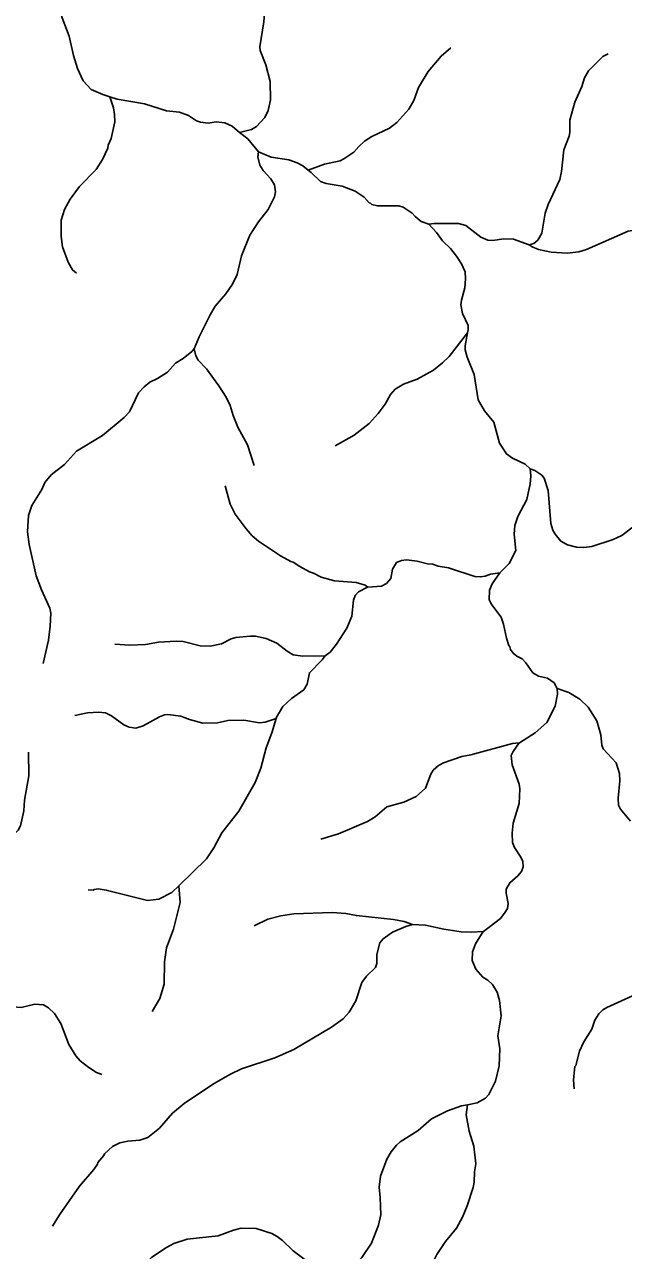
# Model space of a CAD drawing. Extents: x 500 to 555.2, y 9115.7 to 9171.
# Drawn here: x 543.48 to 547.99, y 9152.3 to 9161.52 of the extents above; entities that cross this region are included whole.
import ezdxf

# ---------------------------------------------------------------- set-up
doc = ezdxf.new("R2010")
doc.units = 0
doc.header["$LTSCALE"] = 0.064
doc.layers.add('7', color=7, linetype='Continuous', lineweight=25)

msp = doc.modelspace()

# ---------------------------------------------------------------- linework, layer by layer
at = {"layer": '7'}
msp.add_line((546.5271, 9160.0166), (546.4711, 9160.0383), dxfattribs=at)
for points in [[(545.4569, 9162.2078), (545.3242, 9161.8037), (545.295, 9161.6614), (545.2847, 9161.538), (545.2554, 9161.351), (545.2586, 9161.3232), (545.2999, 9161.2152), (545.3324, 9161.0893), (545.3356, 9160.9514), (545.3195, 9160.8734), (545.2926, 9160.819), (545.2297, 9160.7532), (545.1923, 9160.7308), (545.1019, 9160.7079)], [(544.126, 9160.9755), (544.0748, 9160.9919), (543.9874, 9161.0297), (543.9255, 9161.0949), (543.8837, 9161.1877), (543.853, 9161.2848), (543.8212, 9161.4312), (543.7689, 9161.5682), (543.7195, 9161.7381)], [(546.6926, 9161.343), (546.6201, 9161.282), (546.524, 9161.1645), (546.4511, 9161.0459), (546.4138, 9160.9487), (546.3779, 9160.883), (546.2881, 9160.7831), (546.2312, 9160.7393), (546.0998, 9160.6776), (546.0436, 9160.6414), (545.9997, 9160.6026), (545.9626, 9160.5591), (545.8892, 9160.5084), (545.8609, 9160.4951), (545.743, 9160.4687), (545.6203, 9160.4249)], [(547.8782, 9161.299), (547.8378, 9161.2791), (547.7302, 9161.17), (547.6988, 9161.117), (547.6781, 9161.053), (547.6272, 9160.9343), (547.5895, 9160.7999), (547.589, 9160.7062), (547.5838, 9160.6799), (547.5437, 9160.577), (547.5255, 9160.4134), (547.514, 9160.3544), (547.4252, 9160.1661), (547.4041, 9160.1011), (547.3791, 9159.9497), (547.349, 9159.8986), (547.3192, 9159.8733), (547.2828, 9159.8624)], [(548.5521, 9161.0415), (548.5212, 9160.9317), (548.4814, 9160.8674), (548.4182, 9160.6818), (548.4112, 9160.6135), (548.4113, 9160.5074), (548.4244, 9160.4086), (548.4177, 9160.2488), (548.3881, 9160.1537), (548.3649, 9160.1071), (548.3193, 9160.052), (548.2755, 9160.0226), (548.2028, 9159.9962), (548.0292, 9159.9645), (547.7132, 9159.8279), (547.656, 9159.8106), (547.5688, 9159.7993), (547.4473, 9159.8079), (547.353, 9159.8269), (547.3052, 9159.848), (547.2828, 9159.8624)], [(543.8756, 9159.6482), (543.8466, 9159.6732), (543.8121, 9159.7312), (543.7715, 9159.8464), (543.761, 9159.9259), (543.7613, 9160.0466), (543.7858, 9160.1279), (543.8283, 9160.2061), (543.898, 9160.3005), (544.0237, 9160.4281), (544.0712, 9160.5035), (544.1117, 9160.5894), (544.115, 9160.6119), (544.1361, 9160.6625), (544.1645, 9160.7861), (544.1628, 9160.8431), (544.1544, 9160.8923), (544.126, 9160.9755)], [(545.1019, 9160.7079), (545.0479, 9160.7558), (544.9933, 9160.7807), (544.9272, 9160.7867), (544.8667, 9160.777), (544.8091, 9160.7835), (544.7791, 9160.7953), (544.7181, 9160.8338), (544.6523, 9160.8587), (544.5533, 9160.8688), (544.3886, 9160.9214), (544.1832, 9160.9572), (544.126, 9160.9755)], [(545.2455, 9160.5624), (545.1662, 9160.6592), (545.1019, 9160.7079)], [(544.7614, 9159.081), (544.799, 9159.1705), (544.8811, 9159.336), (544.92, 9159.4003), (544.9997, 9159.4931), (545.051, 9159.5662), (545.0861, 9159.6404), (545.119, 9159.779), (545.1802, 9159.9345), (545.245, 9160.035), (545.3175, 9160.1274), (545.3663, 9160.2243), (545.3734, 9160.2618), (545.3667, 9160.3142), (545.3393, 9160.3597), (545.2814, 9160.422), (545.2554, 9160.4619), (545.2409, 9160.5249), (545.2455, 9160.5624)], [(545.6203, 9160.4249), (545.5799, 9160.4566), (545.537, 9160.4801), (545.4732, 9160.501), (545.3407, 9160.5227), (545.2455, 9160.5624)], [(546.4711, 9160.0383), (546.425, 9160.0764), (546.4013, 9160.0999), (546.3346, 9160.1453), (546.3011, 9160.1552), (546.1422, 9160.1566), (546.098, 9160.1657), (546.0884, 9160.1762), (546.0794, 9160.1777), (546.0404, 9160.2196), (545.9732, 9160.2653), (545.8747, 9160.3029), (545.7554, 9160.3238), (545.713, 9160.3391), (545.6429, 9160.4071), (545.6203, 9160.4249)], [(547.2828, 9159.8624), (547.1638, 9159.9043), (547.0925, 9159.9075), (547.008, 9159.8946), (546.9729, 9159.8981), (546.918, 9159.9211), (546.8064, 9160.0085), (546.7506, 9160.0224), (546.5682, 9160.024), (546.5271, 9160.0166)], [(546.8184, 9159.2005), (546.8226, 9159.2229), (546.8233, 9159.2565), (546.781, 9159.346), (546.7694, 9159.4107), (546.7727, 9159.4457), (546.7988, 9159.5402), (546.8037, 9159.6057), (546.8003, 9159.6582), (546.7734, 9159.7187), (546.7371, 9159.7776), (546.6921, 9159.8354), (546.631, 9159.8933), (546.585, 9159.9541), (546.5271, 9160.0166)], [(545.8234, 9158.3502), (545.9658, 9158.4304), (546.0777, 9158.5189), (546.1472, 9158.5932), (546.199, 9158.6651), (546.24, 9158.7371), (546.2752, 9158.7767), (546.3363, 9158.8151), (546.4401, 9158.8531), (546.5636, 9158.9211), (546.6314, 9158.9743), (546.681, 9159.0222), (546.8184, 9159.2005)], [(547.2902, 9158.1786), (547.2533, 9158.2136), (547.1575, 9158.2594), (547.1119, 9158.2903), (547.0596, 9158.3723), (547.0166, 9158.5279), (546.9456, 9158.613), (546.8999, 9158.6979), (546.8693, 9158.8873), (546.8163, 9159.0166), (546.8006, 9159.0737), (546.8005, 9159.1039), (546.8184, 9159.2005)], [(543.6251, 9156.7148), (543.6641, 9156.8895), (543.6788, 9156.9938), (543.6822, 9157.0934), (543.6758, 9157.1316), (543.6123, 9157.2687), (543.5727, 9157.373), (543.5198, 9157.6084), (543.5068, 9157.705), (543.5157, 9157.8276), (543.539, 9157.9019), (543.6146, 9158.0239), (543.6368, 9158.0764), (543.6865, 9158.1336), (543.7859, 9158.2102), (543.8762, 9158.3119), (544.0726, 9158.4297), (544.2346, 9158.5638), (544.2746, 9158.6074), (544.343, 9158.749), (544.3847, 9158.7958), (544.4273, 9158.8285), (544.4855, 9158.8568), (544.56, 9158.9043), (544.6216, 9158.9717), (544.6795, 9159.0087), (544.7447, 9159.0609), (544.7614, 9159.081)], [(545.2126, 9158.2041), (545.1632, 9158.3596), (545.0908, 9158.4914), (545.0552, 9158.579), (545.0337, 9158.6542), (545.0029, 9158.7162), (544.9472, 9158.8031), (544.855, 9158.9299), (544.7912, 9158.9953), (544.7738, 9159.0272), (544.7614, 9159.081)], [(547.0627, 9157.3967), (547.1318, 9157.4671), (547.1836, 9157.5639), (547.1697, 9157.686), (547.1762, 9157.7529), (547.1964, 9157.8192), (547.2662, 9157.9483), (547.2914, 9158.0664), (547.2956, 9158.123), (547.2902, 9158.1786)], [(548.1779, 9157.8276), (548.1131, 9157.7868), (548.0567, 9157.7342), (547.9802, 9157.6762), (547.9145, 9157.6468), (547.7558, 9157.5945), (547.6938, 9157.5854), (547.6389, 9157.5884), (547.5719, 9157.606), (547.5222, 9157.6341), (547.4791, 9157.687), (547.4619, 9157.7164), (547.4452, 9157.768), (547.4268, 9158.0152), (547.397, 9158.107), (547.3774, 9158.1315), (547.3253, 9158.1655), (547.2902, 9158.1786)], [(544.9949, 9158.049), (545.0316, 9157.9133), (545.0698, 9157.837), (545.1524, 9157.7267), (545.1979, 9157.6752), (545.2458, 9157.6344), (545.4124, 9157.5237), (545.4882, 9157.4816), (545.5055, 9157.4775), (545.5566, 9157.4426), (545.6293, 9157.4037), (545.6604, 9157.3945), (545.7185, 9157.3624), (545.8168, 9157.3355), (545.9803, 9157.3224), (546.0476, 9157.3026), (546.0687, 9157.2895)], [(546.0687, 9157.2895), (546.1705, 9157.2963), (546.2103, 9157.3164), (546.2423, 9157.3533), (546.2546, 9157.4247), (546.2855, 9157.4749), (546.3215, 9157.488), (546.3602, 9157.4929), (546.4395, 9157.4848), (546.5184, 9157.4636), (546.5576, 9157.4601), (546.5971, 9157.4472), (546.6757, 9157.4339), (546.8742, 9157.3682), (546.9152, 9157.3655), (546.9514, 9157.3717), (546.9915, 9157.3865), (547.0627, 9157.3967)], [(547.4926, 9156.526), (547.4723, 9156.5684), (547.421, 9156.6052), (547.3538, 9156.6203), (547.3094, 9156.6451), (547.2584, 9156.7199), (547.2302, 9156.7499), (547.1904, 9156.7701), (547.1618, 9156.7924), (547.1419, 9156.8191), (547.1379, 9156.8388), (547.1287, 9156.8502), (547.1117, 9156.904), (547.0907, 9157.0108), (547.0716, 9157.062), (547.001, 9157.1546), (546.9827, 9157.1935), (546.9849, 9157.2645), (547.0036, 9157.3122), (547.0627, 9157.3967)], [(545.7476, 9156.7714), (545.7854, 9156.7998), (545.833, 9156.8598), (545.9109, 9156.9808), (545.9475, 9157.0705), (545.9603, 9157.1897), (545.9726, 9157.2245), (545.9995, 9157.253), (546.0669, 9157.2894), (546.0687, 9157.2895)], [(544.1644, 9156.8597), (544.277, 9156.8534), (544.3957, 9156.8583), (544.4937, 9156.8745), (544.626, 9156.8828), (544.6792, 9156.8793), (544.8071, 9156.8471), (544.8818, 9156.8436), (544.9666, 9156.8617), (545.039, 9156.9003), (545.0745, 9156.9106), (545.1832, 9156.9204), (545.2241, 9156.919), (545.3045, 9156.9024), (545.3826, 9156.8666), (545.4614, 9156.8062), (545.507, 9156.7795), (545.5794, 9156.7698), (545.7476, 9156.7714)], [(545.3782, 9156.3014), (545.3797, 9156.3067), (545.4291, 9156.392), (545.4937, 9156.4502), (545.5861, 9156.517), (545.6129, 9156.5585), (545.6286, 9156.6444), (545.726, 9156.7428), (545.7476, 9156.7714)], [(547.2085, 9156.1176), (547.2092, 9156.1186), (547.3273, 9156.1938), (547.4159, 9156.2716), (547.4789, 9156.3926), (547.4958, 9156.4827), (547.4926, 9156.526)], [(548.0456, 9155.529), (547.9705, 9155.6193), (547.9552, 9155.6485), (547.9537, 9155.7024), (547.965, 9155.8317), (547.963, 9155.8869), (547.9372, 9155.9665), (547.8388, 9156.0716), (547.8306, 9156.0995), (547.822, 9156.1789), (547.7925, 9156.2831), (547.7259, 9156.3853), (547.6648, 9156.4449), (547.5812, 9156.4957), (547.4926, 9156.526)], [(543.8643, 9156.3225), (543.9594, 9156.3432), (544.0409, 9156.3496), (544.0952, 9156.3432), (544.1404, 9156.3214), (544.2323, 9156.2535), (544.2712, 9156.2351), (544.323, 9156.2269), (544.379, 9156.2445), (544.5013, 9156.3138), (544.5374, 9156.3285), (544.5626, 9156.3317), (544.6615, 9156.3184), (544.7259, 9156.2928), (544.8276, 9156.2661), (544.9363, 9156.2678), (545.0152, 9156.2856), (545.1346, 9156.2889), (545.2537, 9156.2679), (545.2953, 9156.2729), (545.3782, 9156.3014)], [(544.6456, 9155.0431), (544.8539, 9155.2447), (544.9094, 9155.3284), (544.9687, 9155.44), (545.0982, 9155.604), (545.2205, 9155.8193), (545.2633, 9155.9276), (545.304, 9156.0809), (545.3471, 9156.1939), (545.3782, 9156.3014)], [(543.5137, 9156.0468), (543.5182, 9155.8697), (543.4856, 9155.6867), (543.4803, 9155.6075), (543.4547, 9155.4931), (543.4365, 9155.4612), (543.3338, 9155.3616), (543.3073, 9155.3219), (543.2645, 9155.2792), (543.2035, 9155.2462), (543.1163, 9155.2441), (543.0443, 9155.231), (543.0055, 9155.2182), (542.9638, 9155.2164), (542.8267, 9155.2288), (542.7826, 9155.2442)], [(545.7156, 9155.3939), (545.8478, 9155.434), (546.0651, 9155.5261), (546.1246, 9155.562), (546.2114, 9155.637), (546.3384, 9155.6726), (546.433, 9155.7134), (546.5017, 9155.7774), (546.5424, 9155.8827), (546.5614, 9155.9118), (546.5996, 9155.9468), (546.6381, 9155.9674), (546.7769, 9156.0149), (546.8431, 9156.0267), (547.1581, 9156.1119), (547.2085, 9156.1176)], [(546.9377, 9154.6982), (546.9385, 9154.6994), (547.0661, 9154.7981), (547.1028, 9154.8439), (547.1187, 9154.8726), (547.1249, 9154.9106), (547.1091, 9154.9883), (547.1095, 9155.0164), (547.1368, 9155.0653), (547.1984, 9155.119), (547.2242, 9155.1495), (547.2381, 9155.1862), (547.2355, 9155.2257), (547.2203, 9155.259), (547.1716, 9155.3306), (547.1579, 9155.3688), (547.1548, 9155.4394), (547.1628, 9155.5132), (547.207, 9155.6619), (547.2121, 9155.7707), (547.2086, 9155.8075), (547.1547, 9155.9519), (547.1468, 9156.0233), (547.1613, 9156.0528), (547.2085, 9156.1176)], [(543.9648, 9155.0115), (544.0015, 9155.0099), (544.0092, 9155.0161), (544.0395, 9155.0193), (544.1005, 9155.0112), (544.4095, 9154.9326), (544.4952, 9154.9428), (544.5931, 9154.9923), (544.6456, 9155.0431)], [(544.446, 9154.0981), (544.5042, 9154.1966), (544.5351, 9154.3038), (544.5385, 9154.4711), (544.5535, 9154.5771), (544.6052, 9154.7167), (544.6566, 9154.9184), (544.6456, 9155.0431)], [(545.2132, 9154.741), (545.3154, 9154.7911), (545.4149, 9154.8181), (545.5105, 9154.8308), (545.8004, 9154.8423), (545.9042, 9154.8341), (545.9829, 9154.8194), (546.2613, 9154.7895), (546.3411, 9154.7734), (546.4042, 9154.7521), (546.4044, 9154.7521)], [(543.6964, 9152.4844), (543.747, 9152.5698), (543.898, 9152.7845), (544.0067, 9152.9097), (544.0348, 9152.9495), (544.0371, 9152.9628), (544.082, 9153.0147), (544.0879, 9153.0284), (544.1462, 9153.0836), (544.2011, 9153.1091), (544.2612, 9153.1216), (544.3531, 9153.1299), (544.4122, 9153.1496), (544.5013, 9153.2207), (544.5987, 9153.3327), (544.6862, 9153.407), (544.907, 9153.5527), (545.0346, 9153.6265), (545.1169, 9153.666), (545.3687, 9153.7493), (545.5117, 9153.811), (545.7955, 9153.9799), (545.8818, 9154.0436), (545.9282, 9154.0933), (545.9795, 9154.1783), (546.0231, 9154.3158), (546.0595, 9154.3639), (546.1252, 9154.4288), (546.1374, 9154.4579), (546.1364, 9154.5256), (546.1584, 9154.614), (546.1829, 9154.6442), (546.2545, 9154.694), (546.3543, 9154.7373), (546.4044, 9154.7521)], [(546.4044, 9154.7521), (546.5026, 9154.747), (546.6398, 9154.7177), (546.7714, 9154.6967), (546.8485, 9154.6931), (546.9377, 9154.6982)], [(546.8198, 9153.3969), (546.8908, 9153.4116), (546.9546, 9153.4464), (546.9792, 9153.4727), (547.0289, 9153.5741), (547.0578, 9153.6902), (547.0611, 9153.817), (547.0482, 9153.9139), (547.0711, 9154.0648), (547.06, 9154.1804), (547.0431, 9154.242), (547.0074, 9154.3005), (546.973, 9154.3339), (546.9338, 9154.3563), (546.8806, 9154.4165), (546.8548, 9154.4809), (546.8561, 9154.5464), (546.8799, 9154.6075), (546.9377, 9154.6982)], [(547.6227, 9153.5159), (547.6157, 9153.5832), (547.6274, 9153.6847), (547.6334, 9153.6922), (547.6626, 9153.8005), (547.6933, 9153.8688), (547.7547, 9153.9659), (547.7783, 9154.0326), (547.8072, 9154.0807), (547.8369, 9154.1092), (547.8677, 9154.1285), (548.0886, 9154.2282), (548.2049, 9154.3014), (548.242, 9154.337), (548.3189, 9154.4301), (548.3806, 9154.5579)], [(544.0671, 9153.6244), (544.0271, 9153.6392), (543.9678, 9153.6764), (543.9042, 9153.7265), (543.8718, 9153.7635), (543.8181, 9153.8489), (543.7574, 9154.0064), (543.7094, 9154.0834), (543.6653, 9154.1258), (543.6267, 9154.1481), (543.5626, 9154.1518), (543.4587, 9154.1273), (543.2678, 9154.1435), (543.1713, 9154.172)], [(545.7785, 9152.1515), (545.8534, 9152.1501), (545.9371, 9152.177), (545.9873, 9152.2104), (546.0241, 9152.2469), (546.0957, 9152.3569), (546.1496, 9152.4915), (546.1656, 9152.5689), (546.1623, 9152.7001), (546.1542, 9152.7774), (546.1641, 9152.8583), (546.2129, 9152.9882), (546.2452, 9153.0425), (546.2838, 9153.0921), (546.3117, 9153.1167), (546.4477, 9153.2021), (546.5474, 9153.2913), (546.6686, 9153.3511), (546.7749, 9153.3876), (546.8198, 9153.3969)], [(546.5362, 9152.1472), (546.544, 9152.1801), (546.5885, 9152.2698), (546.6541, 9152.3683), (546.7348, 9152.4673), (546.7804, 9152.552), (546.8165, 9152.6373), (546.8625, 9152.7751), (546.8693, 9152.8155), (546.871, 9152.8931), (546.8807, 9152.9528), (546.866, 9153.0839), (546.8324, 9153.1988), (546.8087, 9153.3207), (546.8198, 9153.3969)], [(543.8579, 9152.0253), (543.9064, 9152.0357), (544.088, 9152.0982), (544.1437, 9152.103), (544.26, 9152.0867), (544.3058, 9152.0919), (544.3304, 9152.105), (544.3713, 9152.1453), (544.4237, 9152.2293), (544.4422, 9152.2494), (544.5525, 9152.3234), (544.609, 9152.354), (544.7096, 9152.3851), (544.943, 9152.4113), (545.0584, 9152.4545), (545.1163, 9152.4687), (545.229, 9152.4671), (545.3465, 9152.4281), (545.3865, 9152.4065), (545.4258, 9152.3769), (545.5078, 9152.2972), (545.6065, 9152.2232), (545.6877, 9152.1837), (545.7785, 9152.1515)]]:
    msp.add_lwpolyline(points, dxfattribs=at)

doc.saveas('drawing.dxf')
